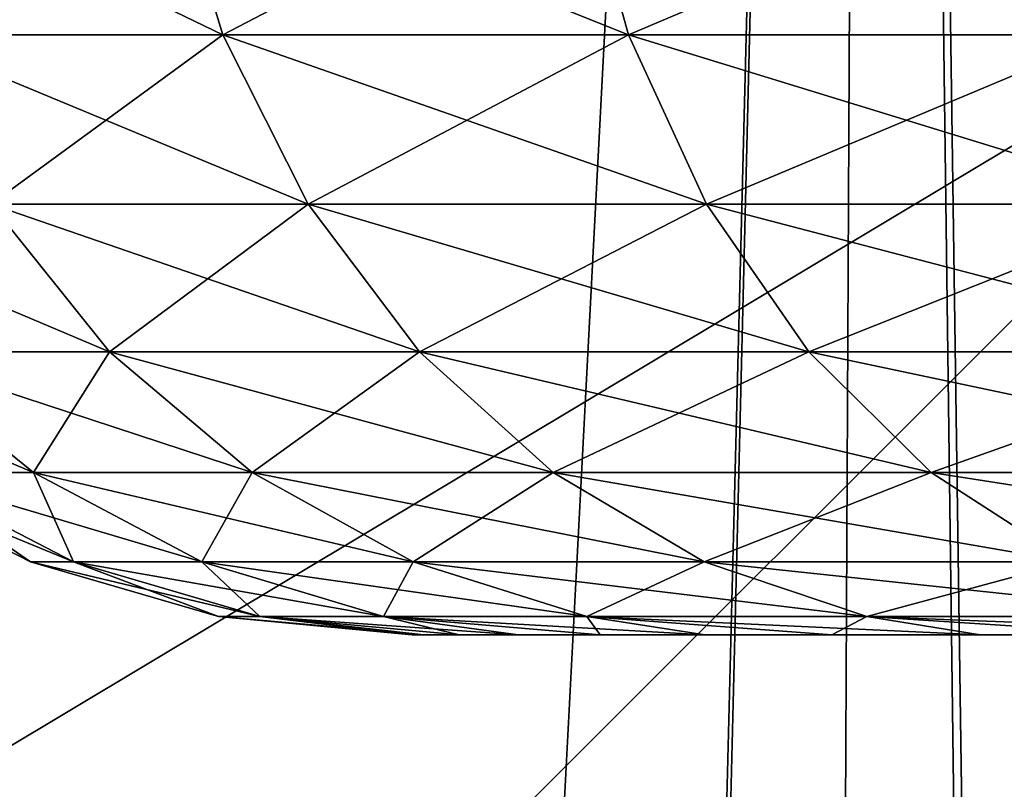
# Model space of a CAD drawing. Header units: millimetres. Extents: x -110 to 110, y 0 to 80.
# Tile 412 of 439: x 92.559 to 93.036, y 67.825 to 68.198. Entities that reach past the tile are written whole.
import ezdxf

# ---------------------------------------------------------------- set-up
doc = ezdxf.new("R2010")
doc.units = ezdxf.units.MM
doc.header["$LTSCALE"] = 59.460957
for name, color, linetype in [('14', 7, 'CONTINUOUS'), ('24', 7, 'CONTINUOUS'), ('28', 7, 'CONTINUOUS'), ('4', 7, 'CONTINUOUS'), ('403', 7, 'CONTINUOUS'), ('408', 7, 'CONTINUOUS'), ('409', 7, 'CONTINUOUS'), ('418', 7, 'CONTINUOUS'), ('419', 7, 'CONTINUOUS'), ('6', 7, 'CONTINUOUS'), ('8', 7, 'CONTINUOUS')]:
    doc.layers.add(name, color=color, linetype=linetype)

msp = doc.modelspace()

# ---------------------------------------------------------------- linework, layer by layer
at = {"layer": '14', "color": 7, "linetype": 'CONTINUOUS'}
for points in [[(-105, 80, 52.6982), (105, 80, 52.6982), (-83.44615, 65.95291, 52.45301), (-105, 80, 52.6982)], [(-83.44615, 65.95291, 52.45301), (105, 80, 52.6982), (-82.47688, 66, 52.45383), (-83.44615, 65.95291, 52.45301)], [(-82.47688, 66, 52.45383), (105, 80, 52.6982), (82.47688, 66, 52.45383), (-82.47688, 66, 52.45383)], [(82.47688, 66, 52.45383), (105, 80, 52.6982), (83.44615, 65.95291, 52.45301), (82.47688, 66, 52.45383)], [(83.44615, 65.95291, 52.45301), (105, 80, 52.6982), (84.40631, 65.8121, 52.45055), (83.44615, 65.95291, 52.45301)], [(84.40631, 65.8121, 52.45055), (105, 80, 52.6982), (85.34831, 65.57888, 52.44648), (84.40631, 65.8121, 52.45055)], [(85.34831, 65.57888, 52.44648), (105, 80, 52.6982), (86.26328, 65.25544, 52.44084), (85.34831, 65.57888, 52.44648)], [(86.26328, 65.25544, 52.44084), (105, 80, 52.6982), (87.1426, 64.84483, 52.43367), (86.26328, 65.25544, 52.44084)], [(87.1426, 64.84483, 52.43367), (105, 80, 52.6982), (87.97799, 64.35092, 52.42505), (87.1426, 64.84483, 52.43367)], [(87.97799, 64.35092, 52.42505), (105, 80, 52.6982), (88.76157, 63.77834, 52.41505), (87.97799, 64.35092, 52.42505)], [(88.76157, 63.77834, 52.41505), (105, 80, 52.6982), (89.48597, 63.1325, 52.40378), (88.76157, 63.77834, 52.41505)], [(89.48597, 63.1325, 52.40378), (105, 80, 52.6982), (93.82453, 58.86902, 52.32936), (89.48597, 63.1325, 52.40378)]]:
    msp.add_3dface(points, dxfattribs=at)
at = {"layer": '24', "color": 7, "linetype": 'CONTINUOUS'}
for points in [[(91.71156, 70.70524, -46.13577), (92.20457, 40, -45.37292), (92.97436, 70.70524, -45.62263), (91.71156, 70.70524, -46.13577)], [(92.20457, 40, -45.37292), (92.81573, 40, -45.10557), (92.97436, 70.70524, -45.62263), (92.20457, 40, -45.37292)], [(92.81573, 40, -45.10557), (93.41445, 40, -44.81129), (92.97436, 70.70524, -45.62263), (92.81573, 40, -45.10557)], [(92.97436, 70.70524, -45.62263), (93.41445, 40, -44.81129), (94.18733, 70.70524, -45.00078), (92.97436, 70.70524, -45.62263)]]:
    msp.add_3dface(points, dxfattribs=at)
at = {"layer": '28', "color": 7, "linetype": 'CONTINUOUS'}
for points in [[(91.71156, 70.70524, 46.13577), (92.97436, 70.70524, 45.62263), (91.73872, 65.31148, 46.02603), (91.71156, 70.70524, 46.13577)], [(91.73872, 65.31148, 46.02603), (92.97436, 70.70524, 45.62263), (91.77463, 65.16583, 46.01032), (91.73872, 65.31148, 46.02603)], [(91.77463, 65.16583, 46.01032), (92.97436, 70.70524, 45.62263), (91.78832, 65.01745, 46.00258), (91.77463, 65.16583, 46.01032)], [(91.78832, 65.01745, 46.00258), (92.97436, 70.70524, 45.62263), (92.01047, 52.29021, 45.68155), (91.78832, 65.01745, 46.00258)], [(92.97436, 70.70524, 45.62263), (92.225, 40, 45.3645), (92.01047, 52.29021, 45.68155), (92.97436, 70.70524, 45.62263)], [(93.37284, 40, 44.83282), (92.225, 40, 45.3645), (92.97436, 70.70524, 45.62263), (93.37284, 40, 44.83282)], [(94.18733, 70.70524, 45.00078), (93.37284, 40, 44.83282), (92.97436, 70.70524, 45.62263), (94.18733, 70.70524, 45.00078)]]:
    msp.add_3dface(points, dxfattribs=at)
at = {"layer": '4', "color": 7, "linetype": 'CONTINUOUS'}
for points in [[(-105.7, 75.7173, 55), (82.37019, 65.20782, 55), (105.7, 75.7173, 55), (-105.7, 75.7173, 55)], [(82.37019, 65.20782, 55), (83.4023, 65.07342, 55), (105.7, 75.7173, 55), (82.37019, 65.20782, 55)], [(83.4023, 65.07342, 55), (84.41896, 64.85048, 55), (105.7, 75.7173, 55), (83.4023, 65.07342, 55)], [(84.41896, 64.85048, 55), (85.4126, 64.54065, 55), (105.7, 75.7173, 55), (84.41896, 64.85048, 55)], [(85.4126, 64.54065, 55), (86.37581, 64.14625, 55), (105.7, 75.7173, 55), (85.4126, 64.54065, 55)], [(86.37581, 64.14625, 55), (87.30139, 63.67023, 55), (105.7, 75.7173, 55), (86.37581, 64.14625, 55)], [(87.30139, 63.67023, 55), (88.18246, 63.11612, 55), (105.7, 75.7173, 55), (87.30139, 63.67023, 55)], [(88.18246, 63.11612, 55), (89.01243, 62.48806, 55), (105.7, 75.7173, 55), (88.18246, 63.11612, 55)], [(89.01243, 62.48806, 55), (89.7792, 61.79657, 55), (105.7, 75.7173, 55), (89.01243, 62.48806, 55)], [(89.7792, 61.79657, 55), (92.78896, 58.83888, 55), (105.7, 75.7173, 55), (89.7792, 61.79657, 55)], [(92.78896, 58.83888, 55), (93.49373, 58.08431, 55), (105.7, 75.7173, 55), (92.78896, 58.83888, 55)]]:
    msp.add_3dface(points, dxfattribs=at)
at = {"layer": '403', "color": 7, "linetype": 'CONTINUOUS'}
for points in [[(92.75521, 67.9, -34.83958), (92.74948, 67.9, -35), (92.75521, 67.9, -35.16042), (92.75521, 67.9, -34.83958)], [(92.75521, 67.9, 35.16042), (92.74948, 67.9, 35), (92.75521, 67.9, 34.83958), (92.75521, 67.9, 35.16042)], [(92.77237, 67.9, -35.32017), (92.75521, 67.9, -34.83958), (92.75521, 67.9, -35.16042), (92.77237, 67.9, -35.32017)], [(92.77237, 67.9, -34.67983), (92.75521, 67.9, -34.83958), (92.77237, 67.9, -35.32017), (92.77237, 67.9, -34.67983)], [(92.77237, 67.9, 34.67983), (92.75521, 67.9, 35.16042), (92.75521, 67.9, 34.83958), (92.77237, 67.9, 34.67983)], [(92.77237, 67.9, 35.32017), (92.75521, 67.9, 35.16042), (92.77237, 67.9, 34.67983), (92.77237, 67.9, 35.32017)], [(92.80089, 67.9, -35.47827), (92.77237, 67.9, -34.67983), (92.77237, 67.9, -35.32017), (92.80089, 67.9, -35.47827)], [(92.80089, 67.9, -34.52173), (92.77237, 67.9, -34.67983), (92.80089, 67.9, -35.47827), (92.80089, 67.9, -34.52173)], [(92.80089, 67.9, 34.52173), (92.77237, 67.9, 35.32017), (92.77237, 67.9, 34.67983), (92.80089, 67.9, 34.52173)], [(92.80089, 67.9, 35.47827), (92.77237, 67.9, 35.32017), (92.80089, 67.9, 34.52173), (92.80089, 67.9, 35.47827)], [(92.84061, 67.9, -35.63394), (92.80089, 67.9, -34.52173), (92.80089, 67.9, -35.47827), (92.84061, 67.9, -35.63394)], [(92.84061, 67.9, -34.36606), (92.80089, 67.9, -34.52173), (92.84061, 67.9, -35.63394), (92.84061, 67.9, -34.36606)], [(92.84061, 67.9, 35.63394), (92.80089, 67.9, 35.47827), (92.84061, 67.9, 34.36606), (92.84061, 67.9, 35.63394)], [(92.84061, 67.9, 34.36606), (92.80089, 67.9, 35.47827), (92.80089, 67.9, 34.52173), (92.84061, 67.9, 34.36606)], [(92.89134, 67.9, -35.78638), (92.84061, 67.9, -34.36606), (92.84061, 67.9, -35.63394), (92.89134, 67.9, -35.78638)], [(92.89134, 67.9, -34.21363), (92.84061, 67.9, -34.36606), (92.89134, 67.9, -35.78638), (92.89134, 67.9, -34.21363)], [(92.89134, 67.9, 34.21362), (92.84061, 67.9, 35.63394), (92.84061, 67.9, 34.36606), (92.89134, 67.9, 34.21362)], [(92.89134, 67.9, 35.78637), (92.84061, 67.9, 35.63394), (92.89134, 67.9, 34.21362), (92.89134, 67.9, 35.78637)], [(92.95281, 67.9, -34.06519), (92.89134, 67.9, -34.21363), (92.95282, 67.9, -35.93481), (92.95281, 67.9, -34.06519)], [(92.95282, 67.9, -35.93481), (92.89134, 67.9, -34.21363), (92.89134, 67.9, -35.78638), (92.95282, 67.9, -35.93481)], [(92.95281, 67.9, 35.93481), (92.89134, 67.9, 35.78637), (92.95282, 67.9, 34.06519), (92.95281, 67.9, 35.93481)], [(92.95282, 67.9, 34.06519), (92.89134, 67.9, 35.78637), (92.89134, 67.9, 34.21362), (92.95282, 67.9, 34.06519)], [(93.02472, 67.9, -33.92153), (92.95281, 67.9, -34.06519), (93.02472, 67.9, -36.07847), (93.02472, 67.9, -33.92153)], [(93.02472, 67.9, -36.07847), (92.95281, 67.9, -34.06519), (92.95282, 67.9, -35.93481), (93.02472, 67.9, -36.07847)], [(93.02472, 67.9, 36.07847), (92.95281, 67.9, 35.93481), (93.02472, 67.9, 33.92153), (93.02472, 67.9, 36.07847)], [(93.02472, 67.9, 33.92153), (92.95281, 67.9, 35.93481), (92.95282, 67.9, 34.06519), (93.02472, 67.9, 33.92153)], [(93.10669, 67.9, -33.78336), (93.02472, 67.9, -33.92153), (93.10669, 67.9, -36.21664), (93.10669, 67.9, -33.78336)], [(93.10669, 67.9, -36.21664), (93.02472, 67.9, -33.92153), (93.02472, 67.9, -36.07847), (93.10669, 67.9, -36.21664)], [(93.10669, 67.9, 33.78336), (93.02472, 67.9, 36.07847), (93.02472, 67.9, 33.92153), (93.10669, 67.9, 33.78336)], [(93.10669, 67.9, 36.21664), (93.02472, 67.9, 36.07847), (93.10669, 67.9, 33.78336), (93.10669, 67.9, 36.21664)]]:
    msp.add_3dface(points, dxfattribs=at)
at = {"layer": '408', "color": 7, "linetype": 'CONTINUOUS'}
for points in [[(92.47233, 68.2801, -33.95301), (92.65779, 68.19058, -33.64773), (92.63062, 68.2801, -33.63204), (92.47233, 68.2801, -33.95301)], [(92.50132, 68.19058, -33.96501), (92.65779, 68.19058, -33.64773), (92.47233, 68.2801, -33.95301), (92.50132, 68.19058, -33.96501)], [(92.65779, 68.19058, -33.64773), (92.85434, 68.19058, -33.35357), (92.63062, 68.2801, -33.63204), (92.65779, 68.19058, -33.64773)], [(92.63062, 68.2801, -33.63204), (92.85434, 68.19058, -33.35357), (92.82944, 68.2801, -33.33447), (92.63062, 68.2801, -33.63204)], [(92.85434, 68.19058, -33.35357), (93.08759, 68.19058, -33.08759), (92.82944, 68.2801, -33.33447), (92.85434, 68.19058, -33.35357)], [(92.82944, 68.2801, -33.33447), (93.08759, 68.19058, -33.08759), (93.06541, 68.2801, -33.06541), (92.82944, 68.2801, -33.33447)], [(92.50132, 68.19058, -33.96501), (92.69912, 68.10861, -33.67158), (92.65779, 68.19058, -33.64773), (92.50132, 68.19058, -33.96501)], [(92.54541, 68.10861, -33.98327), (92.69912, 68.10861, -33.67158), (92.50132, 68.19058, -33.96501), (92.54541, 68.10861, -33.98327)], [(92.65779, 68.19058, -33.64773), (92.89219, 68.10861, -33.38262), (92.85434, 68.19058, -33.35357), (92.65779, 68.19058, -33.64773)], [(92.69912, 68.10861, -33.67158), (92.89219, 68.10861, -33.38262), (92.65779, 68.19058, -33.64773), (92.69912, 68.10861, -33.67158)], [(92.89219, 68.10861, -33.38262), (93.12134, 68.10861, -33.12134), (92.85434, 68.19058, -33.35357), (92.89219, 68.10861, -33.38262)], [(92.85434, 68.19058, -33.35357), (93.12134, 68.10861, -33.12134), (93.08759, 68.19058, -33.08759), (92.85434, 68.19058, -33.35357)], [(92.4337, 68.10861, -34.31236), (92.60301, 68.03712, -34.00713), (92.54541, 68.10861, -33.98327), (92.4337, 68.10861, -34.31236)], [(92.49392, 68.03712, -34.3285), (92.60301, 68.03712, -34.00713), (92.4337, 68.10861, -34.31236), (92.49392, 68.03712, -34.3285)], [(92.54541, 68.10861, -33.98327), (92.75311, 68.03712, -33.70276), (92.69912, 68.10861, -33.67158), (92.54541, 68.10861, -33.98327)], [(92.60301, 68.03712, -34.00713), (92.75311, 68.03712, -33.70276), (92.54541, 68.10861, -33.98327), (92.60301, 68.03712, -34.00713)], [(92.69912, 68.10861, -33.67158), (92.94165, 68.03712, -33.42058), (92.89219, 68.10861, -33.38262), (92.69912, 68.10861, -33.67158)], [(92.75311, 68.03712, -33.70276), (92.94165, 68.03712, -33.42058), (92.69912, 68.10861, -33.67158), (92.75311, 68.03712, -33.70276)], [(92.94165, 68.03712, -33.42058), (93.16542, 68.03712, -33.16542), (92.89219, 68.10861, -33.38262), (92.94165, 68.03712, -33.42058)], [(92.89219, 68.10861, -33.38262), (93.16542, 68.03712, -33.16542), (93.12134, 68.10861, -33.12134), (92.89219, 68.10861, -33.38262)], [(92.50179, 67.97869, -34.6711), (92.56609, 67.97869, -34.34784), (92.42771, 68.03712, -34.66135), (92.50179, 67.97869, -34.6711)], [(92.42771, 68.03712, -34.66135), (92.56609, 67.97869, -34.34784), (92.49392, 68.03712, -34.3285), (92.42771, 68.03712, -34.66135)], [(92.49392, 68.03712, -34.3285), (92.67204, 67.97869, -34.03573), (92.60301, 68.03712, -34.00713), (92.49392, 68.03712, -34.3285)], [(92.56609, 67.97869, -34.34784), (92.67204, 67.97869, -34.03573), (92.49392, 68.03712, -34.3285), (92.56609, 67.97869, -34.34784)], [(92.67204, 67.97869, -34.03573), (92.81782, 67.97869, -33.74012), (92.60301, 68.03712, -34.00713), (92.67204, 67.97869, -34.03573)], [(92.60301, 68.03712, -34.00713), (92.81782, 67.97869, -33.74012), (92.75311, 68.03712, -33.70276), (92.60301, 68.03712, -34.00713)], [(92.81782, 67.97869, -33.74012), (93.00093, 67.97869, -33.46606), (92.75311, 68.03712, -33.70276), (92.81782, 67.97869, -33.74012)], [(92.75311, 68.03712, -33.70276), (93.00093, 67.97869, -33.46606), (92.94165, 68.03712, -33.42058), (92.75311, 68.03712, -33.70276)], [(93.00093, 67.97869, -33.46606), (93.21826, 67.97869, -33.21826), (92.94165, 68.03712, -33.42058), (93.00093, 67.97869, -33.46606)], [(92.94165, 68.03712, -33.42058), (93.21826, 67.97869, -33.21826), (93.16542, 68.03712, -33.16542), (92.94165, 68.03712, -33.42058)], [(92.48023, 67.97869, -35), (92.58548, 67.93542, -34.68212), (92.50179, 67.97869, -34.6711), (92.48023, 67.97869, -35)], [(92.56464, 67.93542, -35), (92.58548, 67.93542, -34.68212), (92.48023, 67.97869, -35), (92.56464, 67.93542, -35)], [(92.50179, 67.97869, -34.6711), (92.64763, 67.93542, -34.36968), (92.56609, 67.97869, -34.34784), (92.50179, 67.97869, -34.6711)], [(92.58548, 67.93542, -34.68212), (92.64763, 67.93542, -34.36968), (92.50179, 67.97869, -34.6711), (92.58548, 67.93542, -34.68212)], [(92.64763, 67.93542, -34.36968), (92.75002, 67.93542, -34.06803), (92.56609, 67.97869, -34.34784), (92.64763, 67.93542, -34.36968)], [(92.56609, 67.97869, -34.34784), (92.75002, 67.93542, -34.06803), (92.67204, 67.97869, -34.03573), (92.56609, 67.97869, -34.34784)], [(92.75002, 67.93542, -34.06803), (92.89092, 67.93542, -33.78232), (92.67204, 67.97869, -34.03573), (92.75002, 67.93542, -34.06803)], [(92.67204, 67.97869, -34.03573), (92.89092, 67.93542, -33.78232), (92.81782, 67.97869, -33.74012), (92.67204, 67.97869, -34.03573)], [(92.81782, 67.97869, -33.74012), (93.0679, 67.93542, -33.51745), (93.00093, 67.97869, -33.46606), (92.81782, 67.97869, -33.74012)], [(92.89092, 67.93542, -33.78232), (93.0679, 67.93542, -33.51745), (92.81782, 67.97869, -33.74012), (92.89092, 67.93542, -33.78232)], [(93.00093, 67.97869, -33.46606), (93.27794, 67.93542, -33.27794), (93.21826, 67.97869, -33.21826), (93.00093, 67.97869, -33.46606)], [(93.0679, 67.93542, -33.51745), (93.27794, 67.93542, -33.27794), (93.00093, 67.97869, -33.46606), (93.0679, 67.93542, -33.51745)], [(92.56464, 67.93542, -35), (92.67576, 67.90887, -34.69401), (92.58548, 67.93542, -34.68212), (92.56464, 67.93542, -35)], [(92.65571, 67.90887, -35), (92.67576, 67.90887, -34.69401), (92.56464, 67.93542, -35), (92.65571, 67.90887, -35)], [(92.58548, 67.93542, -34.68212), (92.73559, 67.90887, -34.39325), (92.64763, 67.93542, -34.36968), (92.58548, 67.93542, -34.68212)], [(92.67576, 67.90887, -34.69401), (92.73559, 67.90887, -34.39325), (92.58548, 67.93542, -34.68212), (92.67576, 67.90887, -34.69401)], [(92.64763, 67.93542, -34.36968), (92.83416, 67.90887, -34.10288), (92.75002, 67.93542, -34.06803), (92.64763, 67.93542, -34.36968)], [(92.73559, 67.90887, -34.39325), (92.83416, 67.90887, -34.10288), (92.64763, 67.93542, -34.36968), (92.73559, 67.90887, -34.39325)], [(92.75002, 67.93542, -34.06803), (92.96978, 67.90887, -33.82785), (92.89092, 67.93542, -33.78232), (92.75002, 67.93542, -34.06803)], [(92.83416, 67.90887, -34.10288), (92.96978, 67.90887, -33.82785), (92.75002, 67.93542, -34.06803), (92.83416, 67.90887, -34.10288)], [(92.89092, 67.93542, -33.78232), (93.14015, 67.90887, -33.57289), (93.0679, 67.93542, -33.51745), (92.89092, 67.93542, -33.78232)], [(92.96978, 67.90887, -33.82785), (93.14015, 67.90887, -33.57289), (92.89092, 67.93542, -33.78232), (92.96978, 67.90887, -33.82785)], [(92.65571, 67.90887, -35), (92.75521, 67.9, -34.83958), (92.67576, 67.90887, -34.69401), (92.65571, 67.90887, -35)], [(92.74948, 67.9, -35), (92.75521, 67.9, -34.83958), (92.65571, 67.90887, -35), (92.74948, 67.9, -35)], [(92.77237, 67.9, -34.67983), (92.80089, 67.9, -34.52173), (92.67576, 67.90887, -34.69401), (92.77237, 67.9, -34.67983)], [(92.75521, 67.9, -34.83958), (92.77237, 67.9, -34.67983), (92.67576, 67.90887, -34.69401), (92.75521, 67.9, -34.83958)], [(92.67576, 67.90887, -34.69401), (92.80089, 67.9, -34.52173), (92.73559, 67.90887, -34.39325), (92.67576, 67.90887, -34.69401)], [(92.73559, 67.90887, -34.39325), (92.89134, 67.9, -34.21363), (92.83416, 67.90887, -34.10288), (92.73559, 67.90887, -34.39325)], [(92.80089, 67.9, -34.52173), (92.84061, 67.9, -34.36606), (92.73559, 67.90887, -34.39325), (92.80089, 67.9, -34.52173)], [(92.84061, 67.9, -34.36606), (92.89134, 67.9, -34.21363), (92.73559, 67.90887, -34.39325), (92.84061, 67.9, -34.36606)], [(92.83416, 67.90887, -34.10288), (93.02472, 67.9, -33.92153), (92.96978, 67.90887, -33.82785), (92.83416, 67.90887, -34.10288)], [(92.95281, 67.9, -34.06519), (93.02472, 67.9, -33.92153), (92.83416, 67.90887, -34.10288), (92.95281, 67.9, -34.06519)], [(92.89134, 67.9, -34.21363), (92.95281, 67.9, -34.06519), (92.83416, 67.90887, -34.10288), (92.89134, 67.9, -34.21363)], [(93.10669, 67.9, -33.78336), (93.19832, 67.9, -33.65138), (92.96978, 67.90887, -33.82785), (93.10669, 67.9, -33.78336)], [(93.02472, 67.9, -33.92153), (93.10669, 67.9, -33.78336), (92.96978, 67.90887, -33.82785), (93.02472, 67.9, -33.92153)], [(92.96978, 67.90887, -33.82785), (93.19832, 67.9, -33.65138), (93.14015, 67.90887, -33.57289), (92.96978, 67.90887, -33.82785)]]:
    msp.add_3dface(points, dxfattribs=at)
at = {"layer": '409', "color": 7, "linetype": 'CONTINUOUS'}
for points in [[(92.63062, 68.2801, -36.36796), (92.50132, 68.19058, -36.03499), (92.47233, 68.2801, -36.04699), (92.63062, 68.2801, -36.36796)], [(92.65779, 68.19058, -36.35227), (92.50132, 68.19058, -36.03499), (92.63062, 68.2801, -36.36796), (92.65779, 68.19058, -36.35227)], [(92.82944, 68.2801, -36.66553), (92.65779, 68.19058, -36.35227), (92.63062, 68.2801, -36.36796), (92.82944, 68.2801, -36.66553)], [(92.85434, 68.19058, -36.64643), (92.65779, 68.19058, -36.35227), (92.82944, 68.2801, -36.66553), (92.85434, 68.19058, -36.64643)], [(93.06541, 68.2801, -36.93459), (92.85434, 68.19058, -36.64643), (92.82944, 68.2801, -36.66553), (93.06541, 68.2801, -36.93459)], [(93.08759, 68.19058, -36.91241), (92.85434, 68.19058, -36.64643), (93.06541, 68.2801, -36.93459), (93.08759, 68.19058, -36.91241)], [(92.65779, 68.19058, -36.35227), (92.54541, 68.10861, -36.01673), (92.50132, 68.19058, -36.03499), (92.65779, 68.19058, -36.35227)], [(92.69912, 68.10861, -36.32842), (92.54541, 68.10861, -36.01673), (92.65779, 68.19058, -36.35227), (92.69912, 68.10861, -36.32842)], [(92.85434, 68.19058, -36.64643), (92.69912, 68.10861, -36.32842), (92.65779, 68.19058, -36.35227), (92.85434, 68.19058, -36.64643)], [(92.89219, 68.10861, -36.61738), (92.69912, 68.10861, -36.32842), (92.85434, 68.19058, -36.64643), (92.89219, 68.10861, -36.61738)], [(93.08759, 68.19058, -36.91241), (92.89219, 68.10861, -36.61738), (92.85434, 68.19058, -36.64643), (93.08759, 68.19058, -36.91241)], [(93.12134, 68.10861, -36.87866), (92.89219, 68.10861, -36.61738), (93.08759, 68.19058, -36.91241), (93.12134, 68.10861, -36.87866)], [(92.60301, 68.03712, -35.99287), (92.49392, 68.03712, -35.6715), (92.54541, 68.10861, -36.01673), (92.60301, 68.03712, -35.99287)], [(92.69912, 68.10861, -36.32842), (92.60301, 68.03712, -35.99287), (92.54541, 68.10861, -36.01673), (92.69912, 68.10861, -36.32842)], [(92.75311, 68.03712, -36.29724), (92.60301, 68.03712, -35.99287), (92.69912, 68.10861, -36.32842), (92.75311, 68.03712, -36.29724)], [(92.89219, 68.10861, -36.61738), (92.75311, 68.03712, -36.29724), (92.69912, 68.10861, -36.32842), (92.89219, 68.10861, -36.61738)], [(92.94165, 68.03712, -36.57942), (92.75311, 68.03712, -36.29724), (92.89219, 68.10861, -36.61738), (92.94165, 68.03712, -36.57942)], [(93.12134, 68.10861, -36.87866), (92.94165, 68.03712, -36.57942), (92.89219, 68.10861, -36.61738), (93.12134, 68.10861, -36.87866)], [(93.16542, 68.03712, -36.83458), (92.94165, 68.03712, -36.57942), (93.12134, 68.10861, -36.87866), (93.16542, 68.03712, -36.83458)], [(92.56609, 67.97869, -35.65216), (92.50179, 67.97869, -35.3289), (92.49392, 68.03712, -35.6715), (92.56609, 67.97869, -35.65216)], [(92.60301, 68.03712, -35.99287), (92.56609, 67.97869, -35.65216), (92.49392, 68.03712, -35.6715), (92.60301, 68.03712, -35.99287)], [(92.67204, 67.97869, -35.96427), (92.56609, 67.97869, -35.65216), (92.60301, 68.03712, -35.99287), (92.67204, 67.97869, -35.96427)], [(92.75311, 68.03712, -36.29724), (92.67204, 67.97869, -35.96427), (92.60301, 68.03712, -35.99287), (92.75311, 68.03712, -36.29724)], [(92.81782, 67.97869, -36.25988), (92.67204, 67.97869, -35.96427), (92.75311, 68.03712, -36.29724), (92.81782, 67.97869, -36.25988)], [(92.94165, 68.03712, -36.57942), (92.81782, 67.97869, -36.25988), (92.75311, 68.03712, -36.29724), (92.94165, 68.03712, -36.57942)], [(93.00093, 67.97869, -36.53394), (92.81782, 67.97869, -36.25988), (92.94165, 68.03712, -36.57942), (93.00093, 67.97869, -36.53394)], [(93.16542, 68.03712, -36.83458), (93.00093, 67.97869, -36.53394), (92.94165, 68.03712, -36.57942), (93.16542, 68.03712, -36.83458)], [(93.21826, 67.97869, -36.78174), (93.00093, 67.97869, -36.53394), (93.16542, 68.03712, -36.83458), (93.21826, 67.97869, -36.78174)], [(92.56464, 67.93542, -35), (92.48023, 67.97869, -35), (92.50179, 67.97869, -35.3289), (92.56464, 67.93542, -35)], [(92.56609, 67.97869, -35.65216), (92.58548, 67.93542, -35.31788), (92.50179, 67.97869, -35.3289), (92.56609, 67.97869, -35.65216)], [(92.58548, 67.93542, -35.31788), (92.56464, 67.93542, -35), (92.50179, 67.97869, -35.3289), (92.58548, 67.93542, -35.31788)], [(92.64763, 67.93542, -35.63032), (92.58548, 67.93542, -35.31788), (92.56609, 67.97869, -35.65216), (92.64763, 67.93542, -35.63032)], [(92.67204, 67.97869, -35.96427), (92.64763, 67.93542, -35.63032), (92.56609, 67.97869, -35.65216), (92.67204, 67.97869, -35.96427)], [(92.75002, 67.93542, -35.93197), (92.64763, 67.93542, -35.63032), (92.67204, 67.97869, -35.96427), (92.75002, 67.93542, -35.93197)], [(92.81782, 67.97869, -36.25988), (92.75002, 67.93542, -35.93197), (92.67204, 67.97869, -35.96427), (92.81782, 67.97869, -36.25988)], [(92.89092, 67.93542, -36.21768), (92.75002, 67.93542, -35.93197), (92.81782, 67.97869, -36.25988), (92.89092, 67.93542, -36.21768)], [(93.00093, 67.97869, -36.53394), (92.89092, 67.93542, -36.21768), (92.81782, 67.97869, -36.25988), (93.00093, 67.97869, -36.53394)], [(93.0679, 67.93542, -36.48255), (92.89092, 67.93542, -36.21768), (93.00093, 67.97869, -36.53394), (93.0679, 67.93542, -36.48255)], [(93.21826, 67.97869, -36.78174), (93.0679, 67.93542, -36.48255), (93.00093, 67.97869, -36.53394), (93.21826, 67.97869, -36.78174)], [(92.65571, 67.90887, -35), (92.56464, 67.93542, -35), (92.58548, 67.93542, -35.31788), (92.65571, 67.90887, -35)], [(92.67576, 67.90887, -35.30599), (92.65571, 67.90887, -35), (92.58548, 67.93542, -35.31788), (92.67576, 67.90887, -35.30599)], [(92.64763, 67.93542, -35.63032), (92.67576, 67.90887, -35.30599), (92.58548, 67.93542, -35.31788), (92.64763, 67.93542, -35.63032)], [(92.75002, 67.93542, -35.93197), (92.73559, 67.90887, -35.60675), (92.64763, 67.93542, -35.63032), (92.75002, 67.93542, -35.93197)], [(92.73559, 67.90887, -35.60675), (92.67576, 67.90887, -35.30599), (92.64763, 67.93542, -35.63032), (92.73559, 67.90887, -35.60675)], [(92.83416, 67.90887, -35.89712), (92.73559, 67.90887, -35.60675), (92.75002, 67.93542, -35.93197), (92.83416, 67.90887, -35.89712)], [(92.89092, 67.93542, -36.21768), (92.83416, 67.90887, -35.89712), (92.75002, 67.93542, -35.93197), (92.89092, 67.93542, -36.21768)], [(92.96978, 67.90887, -36.17215), (92.83416, 67.90887, -35.89712), (92.89092, 67.93542, -36.21768), (92.96978, 67.90887, -36.17215)], [(93.0679, 67.93542, -36.48255), (92.96978, 67.90887, -36.17215), (92.89092, 67.93542, -36.21768), (93.0679, 67.93542, -36.48255)], [(93.14015, 67.90887, -36.42711), (92.96978, 67.90887, -36.17215), (93.0679, 67.93542, -36.48255), (93.14015, 67.90887, -36.42711)], [(92.74948, 67.9, -35), (92.65571, 67.90887, -35), (92.67576, 67.90887, -35.30599), (92.74948, 67.9, -35)], [(92.73559, 67.90887, -35.60675), (92.77237, 67.9, -35.32017), (92.67576, 67.90887, -35.30599), (92.73559, 67.90887, -35.60675)], [(92.77237, 67.9, -35.32017), (92.75521, 67.9, -35.16042), (92.67576, 67.90887, -35.30599), (92.77237, 67.9, -35.32017)], [(92.75521, 67.9, -35.16042), (92.74948, 67.9, -35), (92.67576, 67.90887, -35.30599), (92.75521, 67.9, -35.16042)], [(92.80089, 67.9, -35.47827), (92.77237, 67.9, -35.32017), (92.73559, 67.90887, -35.60675), (92.80089, 67.9, -35.47827)], [(92.83416, 67.90887, -35.89712), (92.84061, 67.9, -35.63394), (92.73559, 67.90887, -35.60675), (92.83416, 67.90887, -35.89712)], [(92.84061, 67.9, -35.63394), (92.80089, 67.9, -35.47827), (92.73559, 67.90887, -35.60675), (92.84061, 67.9, -35.63394)], [(92.89134, 67.9, -35.78638), (92.84061, 67.9, -35.63394), (92.83416, 67.90887, -35.89712), (92.89134, 67.9, -35.78638)], [(92.96978, 67.90887, -36.17215), (92.95282, 67.9, -35.93481), (92.83416, 67.90887, -35.89712), (92.96978, 67.90887, -36.17215)], [(92.95282, 67.9, -35.93481), (92.89134, 67.9, -35.78638), (92.83416, 67.90887, -35.89712), (92.95282, 67.9, -35.93481)], [(93.02472, 67.9, -36.07847), (92.95282, 67.9, -35.93481), (92.96978, 67.90887, -36.17215), (93.02472, 67.9, -36.07847)], [(93.14015, 67.90887, -36.42711), (93.10669, 67.9, -36.21664), (92.96978, 67.90887, -36.17215), (93.14015, 67.90887, -36.42711)], [(93.10669, 67.9, -36.21664), (93.02472, 67.9, -36.07847), (92.96978, 67.90887, -36.17215), (93.10669, 67.9, -36.21664)]]:
    msp.add_3dface(points, dxfattribs=at)
at = {"layer": '418', "color": 7, "linetype": 'CONTINUOUS'}
for points in [[(92.50132, 68.19058, 36.03499), (92.65779, 68.19058, 36.35227), (92.47233, 68.2801, 36.04699), (92.50132, 68.19058, 36.03499)], [(92.47233, 68.2801, 36.04699), (92.65779, 68.19058, 36.35227), (92.63062, 68.2801, 36.36796), (92.47233, 68.2801, 36.04699)], [(92.63062, 68.2801, 36.36796), (92.85434, 68.19058, 36.64643), (92.82944, 68.2801, 36.66553), (92.63062, 68.2801, 36.36796)], [(92.65779, 68.19058, 36.35227), (92.85434, 68.19058, 36.64643), (92.63062, 68.2801, 36.36796), (92.65779, 68.19058, 36.35227)], [(92.82944, 68.2801, 36.66553), (93.08759, 68.19058, 36.91241), (93.06541, 68.2801, 36.93459), (92.82944, 68.2801, 36.66553)], [(92.85434, 68.19058, 36.64643), (93.08759, 68.19058, 36.91241), (92.82944, 68.2801, 36.66553), (92.85434, 68.19058, 36.64643)], [(92.50132, 68.19058, 36.03499), (92.69912, 68.10861, 36.32842), (92.65779, 68.19058, 36.35227), (92.50132, 68.19058, 36.03499)], [(92.54541, 68.10861, 36.01673), (92.69912, 68.10861, 36.32842), (92.50132, 68.19058, 36.03499), (92.54541, 68.10861, 36.01673)], [(92.65779, 68.19058, 36.35227), (92.89219, 68.10861, 36.61738), (92.85434, 68.19058, 36.64643), (92.65779, 68.19058, 36.35227)], [(92.69912, 68.10861, 36.32842), (92.89219, 68.10861, 36.61738), (92.65779, 68.19058, 36.35227), (92.69912, 68.10861, 36.32842)], [(92.85434, 68.19058, 36.64643), (93.12134, 68.10861, 36.87866), (93.08759, 68.19058, 36.91241), (92.85434, 68.19058, 36.64643)], [(92.89219, 68.10861, 36.61738), (93.12134, 68.10861, 36.87866), (92.85434, 68.19058, 36.64643), (92.89219, 68.10861, 36.61738)], [(92.4337, 68.10861, 35.68764), (92.60301, 68.03712, 35.99287), (92.54541, 68.10861, 36.01673), (92.4337, 68.10861, 35.68764)], [(92.49392, 68.03712, 35.6715), (92.60301, 68.03712, 35.99287), (92.4337, 68.10861, 35.68764), (92.49392, 68.03712, 35.6715)], [(92.54541, 68.10861, 36.01673), (92.75311, 68.03712, 36.29724), (92.69912, 68.10861, 36.32842), (92.54541, 68.10861, 36.01673)], [(92.60301, 68.03712, 35.99287), (92.75311, 68.03712, 36.29724), (92.54541, 68.10861, 36.01673), (92.60301, 68.03712, 35.99287)], [(92.75311, 68.03712, 36.29724), (92.94165, 68.03712, 36.57942), (92.69912, 68.10861, 36.32842), (92.75311, 68.03712, 36.29724)], [(92.69912, 68.10861, 36.32842), (92.94165, 68.03712, 36.57942), (92.89219, 68.10861, 36.61738), (92.69912, 68.10861, 36.32842)], [(92.89219, 68.10861, 36.61738), (93.16542, 68.03712, 36.83458), (93.12134, 68.10861, 36.87866), (92.89219, 68.10861, 36.61738)], [(92.94165, 68.03712, 36.57942), (93.16542, 68.03712, 36.83458), (92.89219, 68.10861, 36.61738), (92.94165, 68.03712, 36.57942)], [(92.50179, 67.97869, 35.3289), (92.56609, 67.97869, 35.65216), (92.42771, 68.03712, 35.33865), (92.50179, 67.97869, 35.3289)], [(92.42771, 68.03712, 35.33865), (92.56609, 67.97869, 35.65216), (92.49392, 68.03712, 35.6715), (92.42771, 68.03712, 35.33865)], [(92.56609, 67.97869, 35.65216), (92.67204, 67.97869, 35.96427), (92.49392, 68.03712, 35.6715), (92.56609, 67.97869, 35.65216)], [(92.49392, 68.03712, 35.6715), (92.67204, 67.97869, 35.96427), (92.60301, 68.03712, 35.99287), (92.49392, 68.03712, 35.6715)], [(92.60301, 68.03712, 35.99287), (92.81782, 67.97869, 36.25988), (92.75311, 68.03712, 36.29724), (92.60301, 68.03712, 35.99287)], [(92.67204, 67.97869, 35.96427), (92.81782, 67.97869, 36.25988), (92.60301, 68.03712, 35.99287), (92.67204, 67.97869, 35.96427)], [(92.75311, 68.03712, 36.29724), (93.00093, 67.97869, 36.53394), (92.94165, 68.03712, 36.57942), (92.75311, 68.03712, 36.29724)], [(92.81782, 67.97869, 36.25988), (93.00093, 67.97869, 36.53394), (92.75311, 68.03712, 36.29724), (92.81782, 67.97869, 36.25988)], [(93.00093, 67.97869, 36.53394), (93.21826, 67.97869, 36.78174), (92.94165, 68.03712, 36.57942), (93.00093, 67.97869, 36.53394)], [(92.94165, 68.03712, 36.57942), (93.21826, 67.97869, 36.78174), (93.16542, 68.03712, 36.83458), (92.94165, 68.03712, 36.57942)], [(92.56464, 67.93542, 35), (92.58548, 67.93542, 35.31788), (92.48023, 67.97869, 35), (92.56464, 67.93542, 35)], [(92.48023, 67.97869, 35), (92.58548, 67.93542, 35.31788), (92.50179, 67.97869, 35.3289), (92.48023, 67.97869, 35)], [(92.58548, 67.93542, 35.31788), (92.64763, 67.93542, 35.63032), (92.50179, 67.97869, 35.3289), (92.58548, 67.93542, 35.31788)], [(92.50179, 67.97869, 35.3289), (92.64763, 67.93542, 35.63032), (92.56609, 67.97869, 35.65216), (92.50179, 67.97869, 35.3289)], [(92.56609, 67.97869, 35.65216), (92.75002, 67.93542, 35.93197), (92.67204, 67.97869, 35.96427), (92.56609, 67.97869, 35.65216)], [(92.64763, 67.93542, 35.63032), (92.75002, 67.93542, 35.93197), (92.56609, 67.97869, 35.65216), (92.64763, 67.93542, 35.63032)], [(92.67204, 67.97869, 35.96427), (92.89092, 67.93542, 36.21768), (92.81782, 67.97869, 36.25988), (92.67204, 67.97869, 35.96427)], [(92.75002, 67.93542, 35.93197), (92.89092, 67.93542, 36.21768), (92.67204, 67.97869, 35.96427), (92.75002, 67.93542, 35.93197)], [(92.81782, 67.97869, 36.25988), (93.0679, 67.93542, 36.48255), (93.00093, 67.97869, 36.53394), (92.81782, 67.97869, 36.25988)], [(92.89092, 67.93542, 36.21768), (93.0679, 67.93542, 36.48255), (92.81782, 67.97869, 36.25988), (92.89092, 67.93542, 36.21768)], [(93.00093, 67.97869, 36.53394), (93.27794, 67.93542, 36.72206), (93.21826, 67.97869, 36.78174), (93.00093, 67.97869, 36.53394)], [(93.0679, 67.93542, 36.48255), (93.27794, 67.93542, 36.72206), (93.00093, 67.97869, 36.53394), (93.0679, 67.93542, 36.48255)], [(92.65571, 67.90887, 35), (92.67576, 67.90887, 35.30599), (92.56464, 67.93542, 35), (92.65571, 67.90887, 35)], [(92.56464, 67.93542, 35), (92.67576, 67.90887, 35.30599), (92.58548, 67.93542, 35.31788), (92.56464, 67.93542, 35)], [(92.67576, 67.90887, 35.30599), (92.73559, 67.90887, 35.60675), (92.58548, 67.93542, 35.31788), (92.67576, 67.90887, 35.30599)], [(92.58548, 67.93542, 35.31788), (92.73559, 67.90887, 35.60675), (92.64763, 67.93542, 35.63032), (92.58548, 67.93542, 35.31788)], [(92.73559, 67.90887, 35.60675), (92.83416, 67.90887, 35.89712), (92.64763, 67.93542, 35.63032), (92.73559, 67.90887, 35.60675)], [(92.64763, 67.93542, 35.63032), (92.83416, 67.90887, 35.89712), (92.75002, 67.93542, 35.93197), (92.64763, 67.93542, 35.63032)], [(92.83416, 67.90887, 35.89712), (92.96978, 67.90887, 36.17215), (92.75002, 67.93542, 35.93197), (92.83416, 67.90887, 35.89712)], [(92.75002, 67.93542, 35.93197), (92.96978, 67.90887, 36.17215), (92.89092, 67.93542, 36.21768), (92.75002, 67.93542, 35.93197)], [(92.96978, 67.90887, 36.17215), (93.14015, 67.90887, 36.42711), (92.89092, 67.93542, 36.21768), (92.96978, 67.90887, 36.17215)], [(92.89092, 67.93542, 36.21768), (93.14015, 67.90887, 36.42711), (93.0679, 67.93542, 36.48255), (92.89092, 67.93542, 36.21768)], [(92.65571, 67.90887, 35), (92.75521, 67.9, 35.16042), (92.67576, 67.90887, 35.30599), (92.65571, 67.90887, 35)], [(92.74948, 67.9, 35), (92.75521, 67.9, 35.16042), (92.65571, 67.90887, 35), (92.74948, 67.9, 35)], [(92.67576, 67.90887, 35.30599), (92.80089, 67.9, 35.47827), (92.73559, 67.90887, 35.60675), (92.67576, 67.90887, 35.30599)], [(92.77237, 67.9, 35.32017), (92.80089, 67.9, 35.47827), (92.67576, 67.90887, 35.30599), (92.77237, 67.9, 35.32017)], [(92.75521, 67.9, 35.16042), (92.77237, 67.9, 35.32017), (92.67576, 67.90887, 35.30599), (92.75521, 67.9, 35.16042)], [(92.73559, 67.90887, 35.60675), (92.89134, 67.9, 35.78637), (92.83416, 67.90887, 35.89712), (92.73559, 67.90887, 35.60675)], [(92.84061, 67.9, 35.63394), (92.89134, 67.9, 35.78637), (92.73559, 67.90887, 35.60675), (92.84061, 67.9, 35.63394)], [(92.80089, 67.9, 35.47827), (92.84061, 67.9, 35.63394), (92.73559, 67.90887, 35.60675), (92.80089, 67.9, 35.47827)], [(92.89134, 67.9, 35.78637), (92.95281, 67.9, 35.93481), (92.83416, 67.90887, 35.89712), (92.89134, 67.9, 35.78637)], [(92.95281, 67.9, 35.93481), (93.02472, 67.9, 36.07847), (92.83416, 67.90887, 35.89712), (92.95281, 67.9, 35.93481)], [(92.83416, 67.90887, 35.89712), (93.02472, 67.9, 36.07847), (92.96978, 67.90887, 36.17215), (92.83416, 67.90887, 35.89712)], [(92.96978, 67.90887, 36.17215), (93.19832, 67.9, 36.34862), (93.14015, 67.90887, 36.42711), (92.96978, 67.90887, 36.17215)], [(93.10669, 67.9, 36.21664), (93.19832, 67.9, 36.34862), (92.96978, 67.90887, 36.17215), (93.10669, 67.9, 36.21664)], [(93.02472, 67.9, 36.07847), (93.10669, 67.9, 36.21664), (92.96978, 67.90887, 36.17215), (93.02472, 67.9, 36.07847)]]:
    msp.add_3dface(points, dxfattribs=at)
at = {"layer": '419', "color": 7, "linetype": 'CONTINUOUS'}
for points in [[(92.63062, 68.2801, 33.63204), (92.50132, 68.19058, 33.96501), (92.47233, 68.2801, 33.95301), (92.63062, 68.2801, 33.63204)], [(92.65779, 68.19058, 33.64773), (92.50132, 68.19058, 33.96501), (92.63062, 68.2801, 33.63204), (92.65779, 68.19058, 33.64773)], [(92.82944, 68.2801, 33.33447), (92.65779, 68.19058, 33.64773), (92.63062, 68.2801, 33.63204), (92.82944, 68.2801, 33.33447)], [(92.85434, 68.19058, 33.35357), (92.65779, 68.19058, 33.64773), (92.82944, 68.2801, 33.33447), (92.85434, 68.19058, 33.35357)], [(93.06541, 68.2801, 33.06541), (92.85434, 68.19058, 33.35357), (92.82944, 68.2801, 33.33447), (93.06541, 68.2801, 33.06541)], [(93.08759, 68.19058, 33.08759), (92.85434, 68.19058, 33.35357), (93.06541, 68.2801, 33.06541), (93.08759, 68.19058, 33.08759)], [(92.65779, 68.19058, 33.64773), (92.54541, 68.10861, 33.98327), (92.50132, 68.19058, 33.96501), (92.65779, 68.19058, 33.64773)], [(92.69912, 68.10861, 33.67158), (92.54541, 68.10861, 33.98327), (92.65779, 68.19058, 33.64773), (92.69912, 68.10861, 33.67158)], [(92.85434, 68.19058, 33.35357), (92.69912, 68.10861, 33.67158), (92.65779, 68.19058, 33.64773), (92.85434, 68.19058, 33.35357)], [(92.89219, 68.10861, 33.38262), (92.69912, 68.10861, 33.67158), (92.85434, 68.19058, 33.35357), (92.89219, 68.10861, 33.38262)], [(93.08759, 68.19058, 33.08759), (92.89219, 68.10861, 33.38262), (92.85434, 68.19058, 33.35357), (93.08759, 68.19058, 33.08759)], [(93.12134, 68.10861, 33.12134), (92.89219, 68.10861, 33.38262), (93.08759, 68.19058, 33.08759), (93.12134, 68.10861, 33.12134)], [(92.60301, 68.03712, 34.00713), (92.49392, 68.03712, 34.3285), (92.54541, 68.10861, 33.98327), (92.60301, 68.03712, 34.00713)], [(92.69912, 68.10861, 33.67158), (92.60301, 68.03712, 34.00713), (92.54541, 68.10861, 33.98327), (92.69912, 68.10861, 33.67158)], [(92.75311, 68.03712, 33.70276), (92.60301, 68.03712, 34.00713), (92.69912, 68.10861, 33.67158), (92.75311, 68.03712, 33.70276)], [(92.89219, 68.10861, 33.38262), (92.75311, 68.03712, 33.70276), (92.69912, 68.10861, 33.67158), (92.89219, 68.10861, 33.38262)], [(92.94165, 68.03712, 33.42058), (92.75311, 68.03712, 33.70276), (92.89219, 68.10861, 33.38262), (92.94165, 68.03712, 33.42058)], [(93.12134, 68.10861, 33.12134), (92.94165, 68.03712, 33.42058), (92.89219, 68.10861, 33.38262), (93.12134, 68.10861, 33.12134)], [(93.16542, 68.03712, 33.16542), (92.94165, 68.03712, 33.42058), (93.12134, 68.10861, 33.12134), (93.16542, 68.03712, 33.16542)], [(92.60301, 68.03712, 34.00713), (92.56609, 67.97869, 34.34784), (92.49392, 68.03712, 34.3285), (92.60301, 68.03712, 34.00713)], [(92.56609, 67.97869, 34.34784), (92.50179, 67.97869, 34.6711), (92.49392, 68.03712, 34.3285), (92.56609, 67.97869, 34.34784)], [(92.67204, 67.97869, 34.03573), (92.56609, 67.97869, 34.34784), (92.60301, 68.03712, 34.00713), (92.67204, 67.97869, 34.03573)], [(92.75311, 68.03712, 33.70276), (92.67204, 67.97869, 34.03573), (92.60301, 68.03712, 34.00713), (92.75311, 68.03712, 33.70276)], [(92.81782, 67.97869, 33.74012), (92.67204, 67.97869, 34.03573), (92.75311, 68.03712, 33.70276), (92.81782, 67.97869, 33.74012)], [(92.94165, 68.03712, 33.42058), (92.81782, 67.97869, 33.74012), (92.75311, 68.03712, 33.70276), (92.94165, 68.03712, 33.42058)], [(93.00093, 67.97869, 33.46606), (92.81782, 67.97869, 33.74012), (92.94165, 68.03712, 33.42058), (93.00093, 67.97869, 33.46606)], [(93.16542, 68.03712, 33.16542), (93.00093, 67.97869, 33.46606), (92.94165, 68.03712, 33.42058), (93.16542, 68.03712, 33.16542)], [(93.21826, 67.97869, 33.21826), (93.00093, 67.97869, 33.46606), (93.16542, 68.03712, 33.16542), (93.21826, 67.97869, 33.21826)], [(92.56464, 67.93542, 35), (92.48023, 67.97869, 35), (92.50179, 67.97869, 34.6711), (92.56464, 67.93542, 35)], [(92.56609, 67.97869, 34.34784), (92.58548, 67.93542, 34.68212), (92.50179, 67.97869, 34.6711), (92.56609, 67.97869, 34.34784)], [(92.58548, 67.93542, 34.68212), (92.56464, 67.93542, 35), (92.50179, 67.97869, 34.6711), (92.58548, 67.93542, 34.68212)], [(92.67204, 67.97869, 34.03573), (92.64763, 67.93542, 34.36968), (92.56609, 67.97869, 34.34784), (92.67204, 67.97869, 34.03573)], [(92.64763, 67.93542, 34.36968), (92.58548, 67.93542, 34.68212), (92.56609, 67.97869, 34.34784), (92.64763, 67.93542, 34.36968)], [(92.75002, 67.93542, 34.06803), (92.64763, 67.93542, 34.36968), (92.67204, 67.97869, 34.03573), (92.75002, 67.93542, 34.06803)], [(92.81782, 67.97869, 33.74012), (92.75002, 67.93542, 34.06803), (92.67204, 67.97869, 34.03573), (92.81782, 67.97869, 33.74012)], [(92.89092, 67.93542, 33.78232), (92.75002, 67.93542, 34.06803), (92.81782, 67.97869, 33.74012), (92.89092, 67.93542, 33.78232)], [(93.00093, 67.97869, 33.46606), (92.89092, 67.93542, 33.78232), (92.81782, 67.97869, 33.74012), (93.00093, 67.97869, 33.46606)], [(93.0679, 67.93542, 33.51745), (92.89092, 67.93542, 33.78232), (93.00093, 67.97869, 33.46606), (93.0679, 67.93542, 33.51745)], [(93.21826, 67.97869, 33.21826), (93.0679, 67.93542, 33.51745), (93.00093, 67.97869, 33.46606), (93.21826, 67.97869, 33.21826)], [(92.65571, 67.90887, 35), (92.56464, 67.93542, 35), (92.58548, 67.93542, 34.68212), (92.65571, 67.90887, 35)], [(92.64763, 67.93542, 34.36968), (92.67576, 67.90887, 34.69401), (92.58548, 67.93542, 34.68212), (92.64763, 67.93542, 34.36968)], [(92.67576, 67.90887, 34.69401), (92.65571, 67.90887, 35), (92.58548, 67.93542, 34.68212), (92.67576, 67.90887, 34.69401)], [(92.73559, 67.90887, 34.39325), (92.67576, 67.90887, 34.69401), (92.64763, 67.93542, 34.36968), (92.73559, 67.90887, 34.39325)], [(92.75002, 67.93542, 34.06803), (92.73559, 67.90887, 34.39325), (92.64763, 67.93542, 34.36968), (92.75002, 67.93542, 34.06803)], [(92.83416, 67.90887, 34.10288), (92.73559, 67.90887, 34.39325), (92.75002, 67.93542, 34.06803), (92.83416, 67.90887, 34.10288)], [(92.89092, 67.93542, 33.78232), (92.83416, 67.90887, 34.10288), (92.75002, 67.93542, 34.06803), (92.89092, 67.93542, 33.78232)], [(92.96978, 67.90887, 33.82785), (92.83416, 67.90887, 34.10288), (92.89092, 67.93542, 33.78232), (92.96978, 67.90887, 33.82785)], [(93.0679, 67.93542, 33.51745), (92.96978, 67.90887, 33.82785), (92.89092, 67.93542, 33.78232), (93.0679, 67.93542, 33.51745)], [(93.14015, 67.90887, 33.57289), (92.96978, 67.90887, 33.82785), (93.0679, 67.93542, 33.51745), (93.14015, 67.90887, 33.57289)], [(92.74948, 67.9, 35), (92.65571, 67.90887, 35), (92.67576, 67.90887, 34.69401), (92.74948, 67.9, 35)], [(92.73559, 67.90887, 34.39325), (92.77237, 67.9, 34.67983), (92.67576, 67.90887, 34.69401), (92.73559, 67.90887, 34.39325)], [(92.77237, 67.9, 34.67983), (92.75521, 67.9, 34.83958), (92.67576, 67.90887, 34.69401), (92.77237, 67.9, 34.67983)], [(92.75521, 67.9, 34.83958), (92.74948, 67.9, 35), (92.67576, 67.90887, 34.69401), (92.75521, 67.9, 34.83958)], [(92.80089, 67.9, 34.52173), (92.77237, 67.9, 34.67983), (92.73559, 67.90887, 34.39325), (92.80089, 67.9, 34.52173)], [(92.83416, 67.90887, 34.10288), (92.84061, 67.9, 34.36606), (92.73559, 67.90887, 34.39325), (92.83416, 67.90887, 34.10288)], [(92.84061, 67.9, 34.36606), (92.80089, 67.9, 34.52173), (92.73559, 67.90887, 34.39325), (92.84061, 67.9, 34.36606)], [(92.89134, 67.9, 34.21362), (92.84061, 67.9, 34.36606), (92.83416, 67.90887, 34.10288), (92.89134, 67.9, 34.21362)], [(92.96978, 67.90887, 33.82785), (92.95282, 67.9, 34.06519), (92.83416, 67.90887, 34.10288), (92.96978, 67.90887, 33.82785)], [(92.95282, 67.9, 34.06519), (92.89134, 67.9, 34.21362), (92.83416, 67.90887, 34.10288), (92.95282, 67.9, 34.06519)], [(93.02472, 67.9, 33.92153), (92.95282, 67.9, 34.06519), (92.96978, 67.90887, 33.82785), (93.02472, 67.9, 33.92153)], [(93.14015, 67.90887, 33.57289), (93.10669, 67.9, 33.78336), (92.96978, 67.90887, 33.82785), (93.14015, 67.90887, 33.57289)], [(93.10669, 67.9, 33.78336), (93.02472, 67.9, 33.92153), (92.96978, 67.90887, 33.82785), (93.10669, 67.9, 33.78336)]]:
    msp.add_3dface(points, dxfattribs=at)
at = {"layer": '6', "color": 7, "linetype": 'CONTINUOUS'}
for points in [[(110, 0, -55), (-110, 0, -55), (110, 80, -55), (110, 0, -55)], [(110, 80, -55), (-110, 0, -55), (-110, 80, -55), (110, 80, -55)]]:
    msp.add_3dface(points, dxfattribs=at)
at = {"layer": '8', "color": 7, "linetype": 'CONTINUOUS'}
for points in [[(105, 80, -52.6982), (-105, 80, -52.6982), (83.44615, 65.95291, -52.45301), (105, 80, -52.6982)], [(84.40631, 65.8121, -52.45055), (105, 80, -52.6982), (83.44615, 65.95291, -52.45301), (84.40631, 65.8121, -52.45055)], [(85.34831, 65.57888, -52.44648), (105, 80, -52.6982), (84.40631, 65.8121, -52.45055), (85.34831, 65.57888, -52.44648)], [(86.26328, 65.25544, -52.44084), (105, 80, -52.6982), (85.34831, 65.57888, -52.44648), (86.26328, 65.25544, -52.44084)], [(87.1426, 64.84483, -52.43367), (105, 80, -52.6982), (86.26328, 65.25544, -52.44084), (87.1426, 64.84483, -52.43367)], [(87.97799, 64.35092, -52.42505), (105, 80, -52.6982), (87.1426, 64.84483, -52.43367), (87.97799, 64.35092, -52.42505)], [(88.76157, 63.77834, -52.41505), (105, 80, -52.6982), (87.97799, 64.35092, -52.42505), (88.76157, 63.77834, -52.41505)], [(89.48597, 63.1325, -52.40378), (105, 80, -52.6982), (88.76157, 63.77834, -52.41505), (89.48597, 63.1325, -52.40378)], [(93.82453, 58.86902, -52.32936), (105, 80, -52.6982), (89.48597, 63.1325, -52.40378), (93.82453, 58.86902, -52.32936)]]:
    msp.add_3dface(points, dxfattribs=at)

doc.saveas('drawing.dxf')
